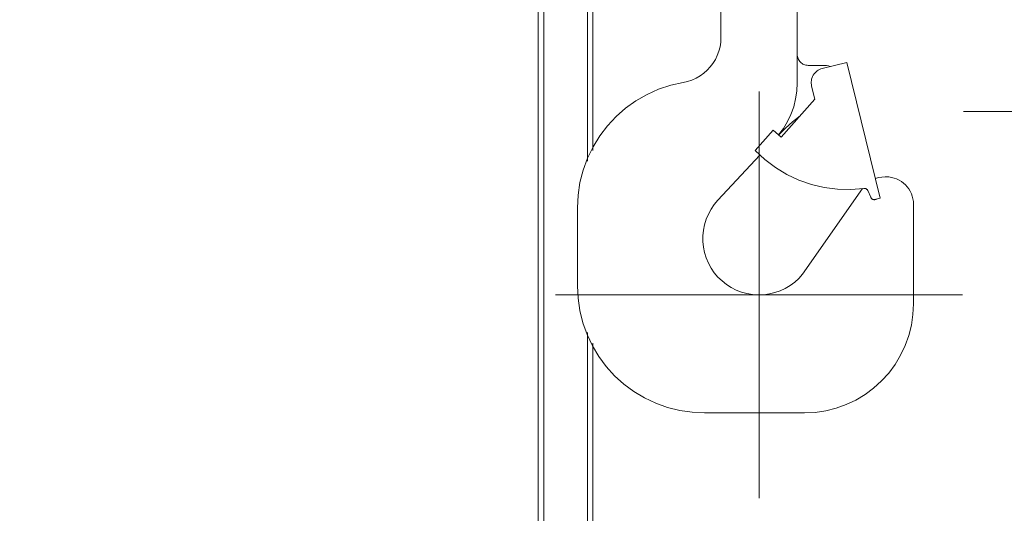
# Model space of a CAD drawing. Header units: millimetres. Extents: x -33711 to 550618, y -222428 to 596511.
# Tile 536 of 656: x 387496 to 388039, y -5421 to -5149. Entities that reach past the tile are written whole.
import ezdxf

# ---------------------------------------------------------------- set-up
doc = ezdxf.new("R2010")
doc.units = ezdxf.units.MM
doc.linetypes.add('XKITLINE00', pattern=[0])
doc.layers.add('IN_KOTY', color=4, linetype='Continuous', lineweight=13)
doc.styles.add('Koty', font='romand.shx', dxfattribs={"width": 0.8})
doc.dimstyles.new('IN_50', dxfattribs={"dimtxt": 125, "dimasz": 125, "dimexe": 75, "dimexo": 300, "dimgap": 40, "dimtad": 1, "dimdec": 0, "dimrnd": 5, "dimzin": 9, "dimdsep": 46, "dimtxsty": 'Koty', "dimblk": 'OBLIQUE', "dimcen": 40, "dimdle": 75, "dimclrd": 256, "dimclre": 256, "dimclrt": 256, "dimadec": 0, "dimazin": 0, "dimtfac": 1, "dimtdec": 0, "dimtmove": 1, "dimatfit": 3, "dimldrblk": 'ARCHTICK', "dimfxl": 350, "dimfxlon": 1, "dimtolj": 1, "dimtzin": 0, "dimlwd": -1, "dimlwe": -1, "dimarcsym": 0})

# ---------------------------------------------------------------- blocks, each defined once
blk = doc.blocks.new('_Oblique')
at = {"color": 0, "linetype": 'ByBlock', "lineweight": -2}
blk.add_line((-0.5, -0.5), (0.5, 0.5), dxfattribs=at)
blk = doc.blocks.new('*D684')
at = {"layer": 'DEFPOINTS', "color": 0, "transparency": 16777216}
for p in [(386834.49, -2770.55), (386834.49, -9055.9), (388474.98, -9055.9)]:
    blk.add_point(p, dxfattribs=at)
at = {"layer": 'IN_KOTY', "transparency": 16777216}
for p, q in [((388474.98, -2695.55), (388474.98, -9130.9)), ((388124.98, -2770.55), (388549.98, -2770.55)), ((388124.98, -9055.9), (388549.98, -9055.9))]:
    blk.add_line(p, q, dxfattribs=at)
at = {"layer": 'IN_KOTY', "transparency": 16777216, "xscale": 125, "yscale": 125, "zscale": 125}
for p, rotation in [((388474.98, -2770.55), 90), ((388474.98, -9055.9), 270)]:
    blk.add_blockref('_Oblique', p, dxfattribs=dict(at, rotation=rotation))
at = {"layer": 'IN_KOTY', "transparency": 16777216, "insert": (388372.48, -5913.22), "char_height": 125, "attachment_point": 5, "rotation": 90, "style": 'Koty'}
blk.add_mtext('\\A1;6285', dxfattribs=at)
blk = doc.blocks.new('_ArchTick')
at = {"color": 0, "linetype": 'ByBlock', "lineweight": 13, "const_width": 0.15}
blk.add_lwpolyline([(-0.5, -0.5), (0.5, 0.5)], dxfattribs=at)
blk = doc.blocks.new('*D718')
at = {"layer": 'DEFPOINTS', "color": 0, "transparency": 16777216}
for p in [(378914.49, -1219.78), (403006.01, -1219.78), (401004.48, -9205.9)]:
    blk.add_point(p, dxfattribs=at)
at = {"layer": 'IN_KOTY', "transparency": 16777216}
for p, q in [((403006.01, -9280.9), (403006.01, -1144.78)), ((402656.01, -1219.78), (403081.01, -1219.78)), ((402656.01, -9205.9), (403081.01, -9205.9))]:
    blk.add_line(p, q, dxfattribs=at)
at = {"layer": 'IN_KOTY', "transparency": 16777216, "xscale": 125, "yscale": 125, "zscale": 125}
for p, rotation in [((403006.01, -1219.78), 90), ((403006.01, -9205.9), 270)]:
    blk.add_blockref('_Oblique', p, dxfattribs=dict(at, rotation=rotation))
at = {"layer": 'IN_KOTY', "transparency": 16777216, "insert": (402903.51, -5212.84), "char_height": 125, "attachment_point": 5, "rotation": 90, "style": 'Koty'}
blk.add_mtext('\\A1;7985', dxfattribs=at)

msp = doc.modelspace()

# ---------------------------------------------------------------- linework, layer by layer
at = {"linetype": 'XKITLINE00', "lineweight": 0}
for p, q in [((387781.99509, -5681.8979), (387781.99509, -5085.89788)), ((387784.99535, -5681.8979), (387784.99535, -5085.89788)), ((387882.51522, -5138.89798), (387882.51522, -5159.25499)), ((387924.51504, -5138.89798), (387924.51504, -5184.19751)), ((387808.99504, -5227.23564), (387808.99504, -5143.89785)), ((387811.9953, -5221.34777), (387811.9953, -5143.89785)), ((387882.51522, -5159.25499), (387882.38982, -5161.75362)), ((387881.39609, -5166.65097), (387882.0155, -5164.22721)), ((387882.0155, -5164.22721), (387882.38982, -5161.75362)), ((387879.44821, -5171.25293), (387880.5373, -5169.00071)), ((387880.5373, -5169.00071), (387881.39609, -5166.65097)), ((387924.51504, -5168.48942), (387924.54222, -5169.0776)), ((387924.54222, -5169.0776), (387924.6271, -5169.66029)), ((387924.6271, -5169.66029), (387924.76824, -5170.2319)), ((387924.76824, -5170.2319), (387924.96518, -5170.78694)), ((387924.96518, -5170.78694), (387925.21551, -5171.31992)), ((387874.91682, -5177.20445), (387876.62342, -5175.37542)), ((387876.62342, -5175.37542), (387878.13929, -5173.38487)), ((387878.13929, -5173.38487), (387879.44821, -5171.25293)), ((387925.21551, -5171.31992), (387925.5164, -5171.82585)), ((387925.5164, -5171.82585), (387925.86592, -5172.29982)), ((387925.86592, -5172.29982), (387926.25979, -5172.7372)), ((387926.25979, -5172.7372), (387926.69514, -5173.13393)), ((387926.69514, -5173.13393), (387927.16721, -5173.48608)), ((387927.16721, -5173.48608), (387927.67123, -5173.7903)), ((387927.67123, -5173.7903), (387928.2029, -5174.04362)), ((387928.2029, -5174.04362), (387928.75651, -5174.24365)), ((387928.75651, -5174.24365), (387929.32728, -5174.38837)), ((387929.32728, -5174.38837), (387929.9095, -5174.47647)), ((387929.9095, -5174.47647), (387930.49744, -5174.5071)), ((387930.49744, -5174.5071), (387939.49726, -5174.53369)), ((387938.30756, -5176.22097), (387937.55511, -5176.44521)), ((387951.82398, -5172.90445), (387938.30756, -5176.22097)), ((387940.59256, -5174.60378), (387939.49726, -5174.53369)), ((387941.67069, -5174.80656), (387940.59256, -5174.60378)), ((387942.71639, -5175.13915), (387941.67069, -5174.80656)), ((387951.82398, -5172.90445), (387970.17268, -5247.68623)), ((387866.54261, -5182.56815), (387868.82761, -5181.54915)), ((387868.82761, -5181.54915), (387870.99913, -5180.30687)), ((387870.99913, -5180.30687), (387873.0357, -5178.85383)), ((387873.0357, -5178.85383), (387874.91682, -5177.20445)), ((387932.69471, -5181.25912), (387932.46296, -5182.0093)), ((387932.99845, -5180.53528), (387932.69471, -5181.25912)), ((387933.37181, -5179.8447), (387932.99845, -5180.53528)), ((387933.81098, -5179.19394), (387933.37181, -5179.8447)), ((387934.31214, -5178.58954), (387933.81098, -5179.19394)), ((387934.87004, -5178.03701), (387934.31214, -5178.58954)), ((387935.47896, -5177.54193), (387934.87004, -5178.03701)), ((387936.13413, -5177.10896), (387935.47896, -5177.54193)), ((387936.82841, -5176.74216), (387936.13413, -5177.10896)), ((387937.55511, -5176.44521), (387936.82841, -5176.74216)), ((387854.88871, -5185.42167), (387848.23778, -5187.62108)), ((387861.7256, -5183.89781), (387854.88871, -5185.42167)), ((387861.7256, -5183.89781), (387864.16748, -5183.35362)), ((387864.16748, -5183.35362), (387866.54261, -5182.56815)), ((387924.29713, -5188.62089), (387924.51504, -5184.19751)), ((387932.2255, -5183.5595), (387932.22168, -5184.34449)), ((387932.22168, -5184.34449), (387932.29464, -5185.12615)), ((387932.30608, -5182.77856), (387932.2255, -5183.5595)), ((387932.29464, -5185.12615), (387932.44437, -5185.89695)), ((387932.46296, -5182.0093), (387932.30608, -5182.77856)), ((387932.44437, -5185.89695), (387934.20008, -5193.05213)), ((387841.84054, -5190.47435), (387835.75991, -5193.95264)), ((387848.23778, -5187.62108), (387841.84054, -5190.47435)), ((387903.51519, -5412.89792), (387903.51519, -5188.89792)), ((387923.64577, -5193.00135), (387924.29713, -5188.62089)), ((387835.75991, -5193.95264), (387830.05789, -5198.02114)), ((387915.74267, -5214.12559), (387934.20008, -5193.05213)), ((387921.07037, -5201.46497), (387922.56668, -5197.29658)), ((387922.56668, -5197.29658), (387923.64577, -5193.00135)), ((387824.79075, -5202.6393), (387820.01141, -5207.76065)), ((387830.05789, -5198.02114), (387824.79075, -5202.6393)), ((387919.17208, -5205.46599), (387921.07037, -5201.46497)), ((387926.14964, -5202.24341), (387921.98733, -5205.54193)), ((387820.01141, -5207.76065), (387815.76851, -5213.33416)), ((387916.88898, -5209.26114), (387919.17208, -5205.46599)), ((387921.98733, -5205.54193), (387918.02672, -5209.0803)), ((387815.76851, -5213.33416), (387812.10306, -5219.30369)), ((387911.22893, -5210.17238), (387901.3708, -5221.42776)), ((387915.74267, -5214.12559), (387911.22893, -5210.17238)), ((387914.24445, -5212.81346), (387916.88898, -5209.26114)), ((387918.02672, -5209.0803), (387914.28164, -5212.84612)), ((387812.10306, -5219.30369), (387809.05321, -5225.60974)), ((387880.84343, -5248.75601), (387903.95144, -5223.97538)), ((387901.3708, -5221.42776), (387906.70327, -5226.42227)), ((387809.05321, -5225.60974), (387806.64852, -5232.18902)), ((387906.70327, -5226.42227), (387912.52735, -5230.83385)), ((387806.64852, -5232.18902), (387804.91379, -5238.97572)), ((387912.52735, -5230.83385), (387918.77964, -5234.61421)), ((387918.77964, -5234.61421), (387925.39194, -5237.72236)), ((387972.86824, -5235.89786), (387971.05053, -5236.00849)), ((387972.86824, -5235.89786), (387973.5153, -5235.89786)), ((387973.5153, -5235.89786), (387974.98539, -5235.9701)), ((387804.91379, -5238.97572), (387803.8657, -5245.90178)), ((387925.39194, -5237.72236), (387932.29225, -5240.12431)), ((387932.29225, -5240.12431), (387939.40523, -5241.79407)), ((387969.26001, -5236.33846), (387967.52194, -5236.88301)), ((387971.05053, -5236.00849), (387969.26001, -5236.33846)), ((387976.44165, -5236.18611), (387974.98539, -5235.9701)), ((387977.8693, -5236.54386), (387976.44165, -5236.18611)), ((387979.25547, -5237.03977), (387977.8693, -5236.54386)), ((387980.58632, -5237.66907), (387979.25547, -5237.03977)), ((387981.84851, -5238.42593), (387980.58632, -5237.66907)), ((387983.03107, -5239.30272), (387981.84851, -5238.42593)), ((387984.12159, -5240.29132), (387983.03107, -5239.30272)), ((387985.11055, -5241.38196), (387984.12159, -5240.29132)), ((387803.8657, -5245.90178), (387803.51523, -5252.89794)), ((387960.53484, -5242.36032), (387927.50576, -5289.53107)), ((387939.40523, -5241.79407), (387946.65316, -5242.71329)), ((387946.65316, -5242.71329), (387953.95783, -5242.87196)), ((387953.95783, -5242.87196), (387961.23913, -5242.2684)), ((387961.23913, -5242.2684), (387961.43702, -5242.25148)), ((387961.63538, -5242.25422), (387961.43702, -5242.25148)), ((387961.83232, -5242.27663), (387961.63538, -5242.25422)), ((387962.02639, -5242.31859), (387961.83232, -5242.27663)), ((387962.21522, -5242.37939), (387962.02639, -5242.31859)), ((387962.39737, -5242.45878), (387962.21522, -5242.37939)), ((387962.57046, -5242.5557), (387962.39737, -5242.45878)), ((387962.73306, -5242.66931), (387962.57046, -5242.5557)), ((387962.88374, -5242.79853), (387962.73306, -5242.66931)), ((387963.02107, -5242.94206), (387962.88374, -5242.79853)), ((387963.14314, -5243.09846), (387963.02107, -5242.94206)), ((387963.24948, -5243.26607), (387963.14314, -5243.09846)), ((387963.33817, -5243.44357), (387963.24948, -5243.26607)), ((387964.95179, -5247.10377), (387963.33817, -5243.44357)), ((387985.98746, -5242.5644), (387985.11055, -5241.38196)), ((387986.7442, -5243.82695), (387985.98746, -5242.5644)), ((387987.37315, -5245.15768), (387986.7442, -5243.82695)), ((387987.86906, -5246.54361), (387987.37315, -5245.15768)), ((387988.22716, -5247.97162), (387987.86906, -5246.54361)), ((387878.84215, -5251.12983), (387877.08834, -5253.69187)), ((387880.84343, -5248.75601), (387878.84215, -5251.12983)), ((387964.95179, -5247.10377), (387965.04525, -5247.30595)), ((387965.04525, -5247.30595), (387965.15873, -5247.49752)), ((387965.15873, -5247.49752), (387965.29177, -5247.67633)), ((387965.29177, -5247.67633), (387965.44245, -5247.84049)), ((387965.44245, -5247.84049), (387965.60887, -5247.98842)), ((387965.60887, -5247.98842), (387965.78959, -5248.11836)), ((387965.78959, -5248.11836), (387965.98318, -5248.22899)), ((387965.98318, -5248.22899), (387966.18679, -5248.31923)), ((387966.18679, -5248.31923), (387966.39851, -5248.38813)), ((387966.39851, -5248.38813), (387966.61642, -5248.43486)), ((387966.61642, -5248.43486), (387966.83815, -5248.45894)), ((387966.83815, -5248.45894), (387967.06084, -5248.46014)), ((387967.06084, -5248.46014), (387967.28257, -5248.43844)), ((387967.28257, -5248.43844), (387967.50096, -5248.39409)), ((387967.50096, -5248.39409), (387967.71315, -5248.32757)), ((387967.71315, -5248.32757), (387967.91819, -5248.23948)), ((387970.17268, -5247.68623), (387967.91819, -5248.23948)), ((387988.44317, -5249.42764), (387988.22716, -5247.97162)), ((387988.51517, -5250.89797), (387988.44317, -5249.42764)), ((387988.51517, -5305.89791), (387988.51517, -5250.89797)), ((387803.51523, -5295.89792), (387803.51523, -5252.89794)), ((387875.60013, -5256.41664), (387874.39135, -5259.27647)), ((387877.08834, -5253.69187), (387875.60013, -5256.41664)), ((387873.47535, -5262.24287), (387872.86023, -5265.28617)), ((387874.39135, -5259.27647), (387873.47535, -5262.24287)), ((387872.86023, -5265.28617), (387872.55267, -5268.3756)), ((387872.55267, -5268.3756), (387872.55553, -5271.48028)), ((387872.55553, -5271.48028), (387872.86928, -5274.56923)), ((387872.86928, -5274.56923), (387873.49013, -5277.61122)), ((387873.49013, -5277.61122), (387874.41233, -5280.57583)), ((387874.41233, -5280.57583), (387875.62636, -5283.4334)), ((387875.62636, -5283.4334), (387877.12029, -5286.15519)), ((387877.12029, -5286.15519), (387878.87839, -5288.71389)), ((387878.87839, -5288.71389), (387880.88444, -5291.08377)), ((387927.50576, -5289.53107), (387925.42151, -5291.83229)), ((387880.88444, -5291.08377), (387883.11699, -5293.24122)), ((387883.11699, -5293.24122), (387885.55411, -5295.16455)), ((387885.55411, -5295.16455), (387888.17147, -5296.83443)), ((387920.6169, -5295.75392), (387923.11743, -5293.91356)), ((387923.11743, -5293.91356), (387925.42151, -5291.83229)), ((387791.51518, -5300.89792), (388015.51519, -5300.89792)), ((387803.51523, -5295.89792), (387803.85235, -5302.75913)), ((387888.17147, -5296.83443), (387890.94284, -5298.23407)), ((387890.94284, -5298.23407), (387893.84058, -5299.34963)), ((387893.84058, -5299.34963), (387896.83512, -5300.16955)), ((387896.83512, -5300.16955), (387899.89642, -5300.68596)), ((387899.89642, -5300.68596), (387902.99443, -5300.89351)), ((387902.99443, -5300.89351), (387906.09721, -5300.79015)), ((387906.09721, -5300.79015), (387909.17424, -5300.37697)), ((387909.17424, -5300.37697), (387912.19452, -5299.65802)), ((387912.19452, -5299.65802), (387915.12802, -5298.64057)), ((387915.12802, -5298.64057), (387917.9447, -5297.33487)), ((387917.9447, -5297.33487), (387920.6169, -5295.75392)), ((387803.85235, -5302.75913), (387804.86039, -5309.5543)), ((387988.22621, -5311.77898), (387988.51517, -5305.89791)), ((387804.86039, -5309.5543), (387806.52932, -5316.21786)), ((387987.36218, -5317.60331), (387988.22621, -5311.77898)), ((387806.52932, -5316.21786), (387808.84341, -5322.6858)), ((387808.99504, -5681.8979), (387808.99504, -5321.56023)), ((387985.93167, -5323.31499), (387987.36218, -5317.60331)), ((387808.84341, -5322.6858), (387811.78072, -5328.89565)), ((387811.9953, -5681.8979), (387811.9953, -5327.44809)), ((387983.94802, -5328.85893), (387985.93167, -5323.31499)), ((387811.78072, -5328.89565), (387815.31218, -5334.78781)), ((387981.43032, -5334.18175), (387983.94802, -5328.85893)), ((387815.31218, -5334.78781), (387819.4044, -5340.30541)), ((387978.40336, -5339.23217), (387981.43032, -5334.18175)), ((387819.4044, -5340.30541), (387824.01779, -5345.39541)), ((387970.94181, -5348.32438), (387974.89575, -5343.96156)), ((387974.89575, -5343.96156), (387978.40336, -5339.23217)), ((387824.01779, -5345.39541), (387829.10755, -5350.00869)), ((387966.57875, -5352.27855), (387970.94181, -5348.32438)), ((387829.10755, -5350.00869), (387834.62504, -5354.10078)), ((387834.62504, -5354.10078), (387840.51731, -5357.63236)), ((387961.84948, -5355.78605), (387966.57875, -5352.27855)), ((387840.51731, -5357.63236), (387846.72716, -5360.56944)), ((387846.72716, -5360.56944), (387853.19546, -5362.88377)), ((387951.47637, -5361.33071), (387956.79882, -5358.81325)), ((387956.79882, -5358.81325), (387961.84948, -5355.78605)), ((387853.19546, -5362.88377), (387859.85878, -5364.55294)), ((387859.85878, -5364.55294), (387866.65419, -5365.56085)), ((387866.65419, -5365.56085), (387873.5154, -5365.89797)), ((387873.5154, -5365.89797), (387928.51523, -5365.89797)), ((387928.51523, -5365.89797), (387934.39606, -5365.60901)), ((387934.39606, -5365.60901), (387940.22063, -5364.74498)), ((387940.22063, -5364.74498), (387945.93218, -5363.31435)), ((387945.93218, -5363.31435), (387951.47637, -5361.33071))]:
    msp.add_line(p, q, dxfattribs=at)
at = {"layer": 'IN_KOTY'}
msp.add_line((388015.98222, -5199.89815), (388424.39527, -5199.89815), dxfattribs=at)

# ---------------------------------------------------------------- dimensions: what is measured, and where the dimension line sits
dim = msp.add_linear_dim(base=(403006.00895, -1219.78411), p1=(401004.48431, -9205.8983), p2=(378914.48522, -1219.78411), angle=90, dimstyle='IN_50', dxfattribs=at)
dim.commit()
dim.dimension.update_dxf_attribs({"geometry": '*D718', "text_midpoint": (402903.50895, -5212.8412)})
at = {"layer": 'IN_KOTY', "color": 8}
dim = msp.add_linear_dim(base=(388474.97919, -9055.8983), p1=(386834.48519, -2770.54743), p2=(386834.48519, -9055.8983), angle=90, dimstyle='IN_50', dxfattribs=at)
dim.commit()
dim.dimension.update_dxf_attribs({"geometry": '*D684', "text_midpoint": (388372.47919, -5913.22287)})

doc.saveas('drawing.dxf')
